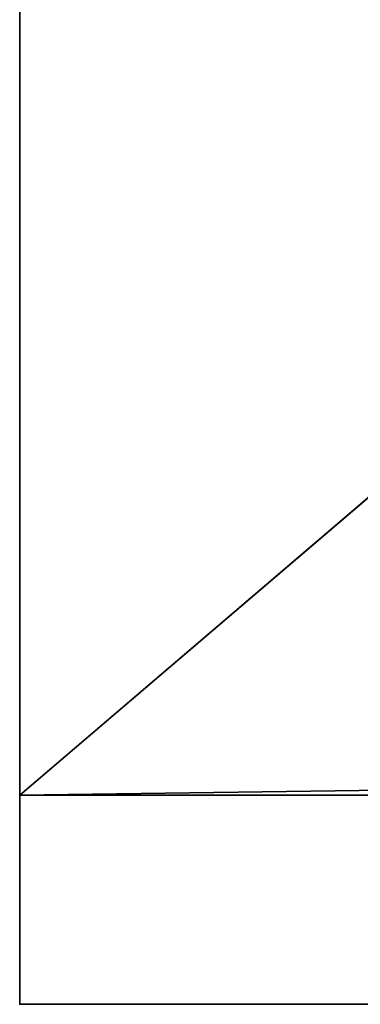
# Model space of a CAD drawing. Header units: millimetres. Extents: x -493 to 6693, y -115 to 145.
# Tile 649 of 656: x 2578 to 2581.26, y -39.1 to -29.69. Entities that reach past the tile are written whole.
import ezdxf

# ---------------------------------------------------------------- set-up
doc = ezdxf.new("R2010")
doc.units = ezdxf.units.MM
doc.layers.add('151', color=7, linetype='Continuous', true_color=0xffffff)

# ---------------------------------------------------------------- blocks, each defined once
blk = doc.blocks.new('UG_SURFACE_127')
at = {"layer": '151', "color": 252, "linetype": 'Continuous', "lineweight": 35}
for points in [[(2578.0001, -37.1), (2578.0001, -26), (2591.0001, -26)], [(2591.0001, -26), (3408.9999, -26), (2578.0001, -37.1)], [(3408.9999, -26), (3421.9999, -26), (3421.9999, -37.1), (2578.0001, -37.1)], [(2578.0001, -26, 2030), (2578.0001, -26), (2578.0001, -37.1)], [(2578.0001, -37.1), (2578.0001, -39.1, 2), (2578.0001, -39.1, 2030), (2578.0001, -26, 2030)], [(3421.9999, -39.1, 2030), (3421.9999, -26, 2030), (2578.0001, -26, 2030), (2578.0001, -39.1, 2030)], [(2578.0001, -39.1, 2), (2578.0001, -37.1), (3421.9999, -37.1), (3421.9999, -39.1, 2)], [(2578.0001, -39.1, 2), (3421.9999, -39.1, 2), (3421.9999, -39.1, 2030), (2578.0001, -39.1, 2030)]]:
    blk.add_3dface(points, dxfattribs=at)

msp = doc.modelspace()

# ---------------------------------------------------------------- linework, layer by layer
at = {"layer": '151', "color": 253, "linetype": 'Continuous', "lineweight": -3}
for p, q in [((2578, -26, 2030), (2578, -39.1, 2030)), ((2578, -26), (2578, -37.1)), ((2578, -37.1), (3422, -37.1)), ((2578, -37.1), (2578, -39.1, 2)), ((3422, -39.1, 2), (2578, -39.1, 2)), ((3422, -39.1, 2030), (2578, -39.1, 2030)), ((2578, -39.1, 2), (2578, -39.1, 2030))]:
    msp.add_line(p, q, dxfattribs=at)

# ---------------------------------------------------------------- block references
msp.add_blockref('UG_SURFACE_127', (0, 0), dxfattribs=at)

doc.saveas('drawing.dxf')
